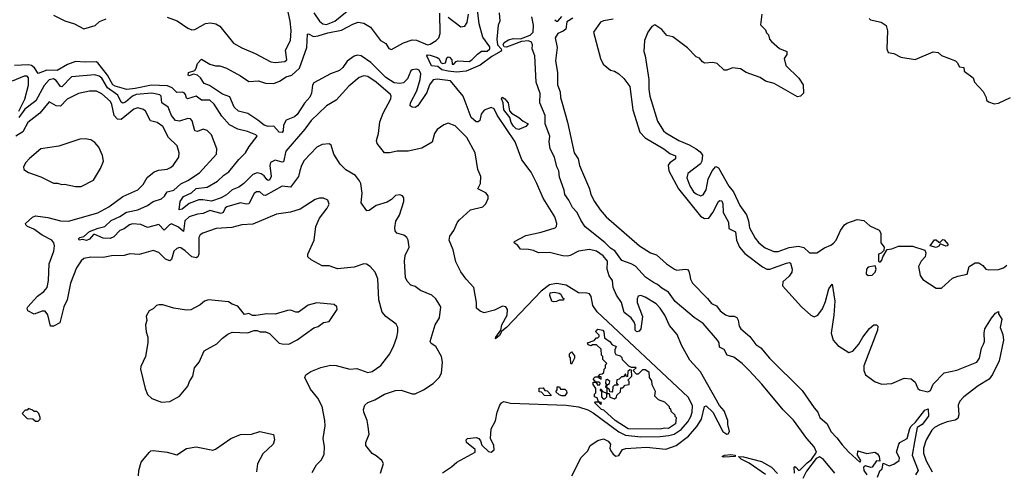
# Model space of a CAD drawing. Extents: x 2087054 to 2277909, y 548907 to 753496.
# Tile 285 of 444: x 2195982 to 2203088, y 666578 to 669835. Entities that reach past the tile are written whole.
import ezdxf

# ---------------------------------------------------------------- set-up
doc = ezdxf.new("R2010")
doc.units = 0

msp = doc.modelspace()

# ---------------------------------------------------------------- linework, layer by layer
at = {"layer": '0CON20XD'}
for points in [[(2197045, 669854.3), (2197117.4, 669827.4), (2197195, 669774.5), (2197225, 669762.5), (2197245, 669765.6), (2197322.3, 669807.7), (2197358.2, 669811.8), (2197396.2, 669805), (2197425, 669790), (2197525, 669667.1), (2197585, 669631.4), (2197681.1, 669591.1), (2197795, 669530.6), (2197825, 669526.7), (2197895, 669533.5), (2197910.8, 669545), (2197899.4, 669615), (2197935.4, 669684.6), (2197941.5, 669758.5), (2197934.7, 669825), (2197908.8, 669935)], [(2198105.6, 669885), (2198145.8, 669825), (2198168.8, 669805), (2198195, 669800.4), (2198255.8, 669825), (2198371.3, 669918.7)], [(2199135, 669458), (2199073.8, 669463.8), (2199028.6, 669475), (2198998.7, 669498.7), (2198952.9, 669502.9), (2198919.4, 669575), (2198925, 669581.4), (2198945, 669579.7), (2198995, 669563.1), (2199006.5, 669555), (2199023.2, 669523.2), (2199035, 669519.3), (2199054.7, 669525.3), (2199065, 669560), (2199075, 669567.1), (2199082.5, 669565), (2199100, 669545), (2199103.3, 669515), (2199115, 669513.8), (2199132.5, 669535), (2199145, 669540), (2199225, 669532.9), (2199245, 669545.7), (2199285, 669588.1), (2199315, 669607.5), (2199355, 669609.2), (2199374, 669625), (2199375, 669640), (2199325, 669710), (2199296.7, 669805), (2199284.3, 669925.7)], [(2196225, 669869.1), (2196306.6, 669826.6), (2196376.7, 669806.7), (2196445, 669769.1), (2196525.3, 669794.7), (2196558, 669822), (2196605, 669842.5)], [(2199967.5, 666545), (2200035, 666676.7), (2200081.2, 666725), (2200100, 666765), (2200155, 666799.5), (2200195, 666812.9), (2200228, 666795), (2200246.7, 666775), (2200242, 666745), (2200248, 666725), (2200265, 666701.2), (2200285, 666688), (2200305, 666692), (2200333.3, 666735), (2200357.3, 666742.7), (2200505, 666752.1), (2200645, 666737.8), (2200718.8, 666765), (2200808.8, 666831.2), (2200868.7, 666901.3), (2200901.7, 666955), (2200924.5, 667045.5), (2200935, 667050), (2200984.1, 667004.1), (2201056.2, 666865), (2201085, 666846.2), (2201095, 666847.5), (2201103.8, 666865), (2201092, 666915), (2201092.5, 666945), (2201065, 667013.3), (2201033.3, 667053.3), (2200895, 667295.7), (2200818.9, 667378.9), (2200759.1, 667489.1), (2200726.9, 667565), (2200670.3, 667630.3), (2200638.8, 667705), (2200605, 667754.7), (2200575, 667786.7), (2200495, 667833.6), (2200465, 667846.6), (2200445, 667841.9), (2200437.8, 667822.2), (2200438, 667795), (2200477.8, 667695), (2200464.3, 667605), (2200451.4, 667588.6), (2200435, 667583.6), (2200422.7, 667595), (2200424.6, 667635), (2200416.2, 667655), (2200395, 667685.6), (2200344.7, 667724.7), (2200325.4, 667795), (2200288.6, 667848.6), (2200265.4, 667905), (2200261.1, 667955), (2200235, 667988), (2200221.5, 668035), (2200223.5, 668095), (2200192.7, 668132.7), (2200145, 668166.5), (2200095, 668178.7), (2200015, 668167.1), (2199955, 668133.9), (2199935, 668129.1), (2199901.3, 668131.3), (2199805, 668157.2), (2199725, 668154.4), (2199689.7, 668169.7), (2199655, 668178.6), (2199595, 668181.2), (2199576.6, 668206.6), (2199550, 668225), (2199553.3, 668235), (2199635, 668278.9), (2199745, 668301.8), (2199845.4, 668334.6), (2199855.6, 668345), (2199858.2, 668365), (2199845, 668412.5), (2199759.1, 668549.1), (2199715.1, 668655.1), (2199672.1, 668735), (2199606.7, 668825), (2199557.8, 668955), (2199426.8, 669146.8), (2199405, 669191.9), (2199385, 669201.9), (2199335, 669181.9), (2199313.2, 669155), (2199301.9, 669108.1), (2199290.9, 669099.1), (2199275, 669100), (2199239.4, 669129.4), (2199182.9, 669285), (2199090, 669395), (2198993.5, 669406.5), (2198965, 669401.8), (2198939.8, 669365), (2198919.6, 669310.4), (2198855, 669214.7), (2198835, 669203.1), (2198814.7, 669204.7), (2198800.9, 669215), (2198802.9, 669235), (2198847.1, 669322.9), (2198873.1, 669405), (2198876.2, 669446.2), (2198865, 669471.5), (2198845, 669479.3), (2198813.2, 669475), (2198804.1, 669465.9), (2198780.3, 669409.7), (2198751, 669379), (2198725, 669374.4), (2198685, 669380.6), (2198625, 669417.7), (2198516.9, 669526.9), (2198445, 669574.1), (2198420.4, 669579.6), (2198395, 669572.3), (2198345, 669535.3), (2198315, 669490.8), (2198290.5, 669469.5), (2198225.2, 669444.8), (2198105, 669381.1), (2198095.9, 669364.1), (2198087.2, 669305), (2198075, 669277.1), (2198037.7, 669232.3), (2197985, 669151.5), (2197965, 669135.6), (2197905, 669110), (2197885.6, 669075), (2197882.5, 669035), (2197875, 669021.2), (2197853.8, 669025), (2197817, 669067), (2197775.4, 669064.6), (2197745.5, 669074.5), (2197701.3, 669111.3), (2197628.3, 669158.3), (2197561.2, 669175), (2197528.6, 669205), (2197499.4, 669279.4), (2197445, 669298.2), (2197350.8, 669360.8), (2197312, 669375), (2197286.6, 669416.6), (2197265.5, 669435.5), (2197235, 669442.9), (2197216.7, 669435), (2197205, 669430), (2197197.5, 669435), (2197200, 669455), (2197245, 669470), (2197256.2, 669485), (2197265, 669520), (2197295, 669550), (2197353.6, 669513.6), (2197393.9, 669503.9), (2197425, 669503.8), (2197475, 669485.8), (2197575, 669431.4), (2197635, 669389.6), (2197705, 669393.6), (2197755, 669378.6), (2197815, 669375.5), (2197857.6, 669392.4), (2197905, 669422.7), (2197945, 669435.4), (2198001.1, 669485), (2198055.2, 669634.8), (2198058.6, 669731.4), (2198065, 669734.4), (2198103.3, 669713.3), (2198135, 669718), (2198205, 669740.3), (2198305, 669760.4), (2198385, 669803.8), (2198425, 669817.5), (2198465, 669811.2), (2198512.5, 669782.5), (2198585, 669686.4), (2198624.4, 669665), (2198645, 669628.1), (2198665, 669620.4), (2198751.2, 669668.8), (2198815, 669691.3), (2198845, 669687.4), (2198925, 669654.5), (2198945, 669659.3), (2198987.9, 669685), (2199007.3, 669705), (2199017.4, 669735), (2199015, 669882.5)], [(2199075, 669853.9), (2199165, 669784.5), (2199195, 669788.5), (2199210.3, 669815), (2199221.4, 669875)], [(2199441.2, 669885), (2199446.1, 669826.1), (2199433.8, 669795), (2199425.8, 669694.2), (2199430.5, 669655), (2199456, 669626), (2199457.8, 669615), (2199451.5, 669605), (2199389.8, 669570.2), (2199305, 669507), (2199205, 669464), (2199135, 669458)], [(2200555, 667939.2), (2200497.3, 667977.3), (2200427.2, 668057.2), (2200394.7, 668075.3), (2200328.2, 668098.2), (2200277.7, 668167.7), (2200245, 668188.6), (2200205, 668229.6), (2200062, 668342), (2200030.5, 668390.5), (2200006.2, 668445), (2199970.6, 668480.6), (2199945, 668534.4), (2199915.3, 668575), (2199910.8, 668605), (2199878.6, 668698.6), (2199872.3, 668745), (2199857.4, 668775), (2199840.5, 668845), (2199811.1, 668905), (2199804, 668954), (2199808.3, 668995), (2199774.7, 669085), (2199775.2, 669145), (2199735.3, 669235.3), (2199737.6, 669302.4), (2199709.5, 669385), (2199699, 669575), (2199680.6, 669625), (2199681.6, 669655), (2199675, 669673.6), (2199655, 669683.3), (2199602.5, 669677.5), (2199495, 669637.1), (2199479.1, 669639.1), (2199470.4, 669655), (2199479.2, 669670.8), (2199509.6, 669690.4), (2199545, 669699.6), (2199595, 669697.6), (2199665.7, 669724.3), (2199686.6, 669745), (2199690, 669795), (2199677.6, 669855)], [(2199845, 669835.5), (2199855, 669824.2), (2199865, 669825.5), (2199895, 669857.8)], [(2199975, 669847.5), (2199930.3, 669819.7), (2199922.4, 669767.6), (2199905, 669753.3), (2199865, 669736.8), (2199845.7, 669705), (2199860, 669635), (2199847.7, 669537.7), (2199863, 669455), (2199864, 669365), (2199882.4, 669315), (2199884.1, 669275), (2199896.4, 669233.6)], [(2200265, 669840.5), (2200195, 669827.5), (2200173.4, 669816.6), (2200122.9, 669745), (2200173.3, 669555), (2200192.5, 669515), (2200245, 669471.2), (2200275, 669463.8), (2200305, 669446), (2200340.9, 669410.9), (2200384.7, 669354.7), (2200407.2, 669185), (2200456.7, 669025), (2200495, 668983.2), (2200631.5, 668905), (2200675, 668871.1), (2200713.6, 668853.6), (2200715, 668832.5), (2200675, 668803.5), (2200662.8, 668787.2), (2200666.2, 668745), (2200735.6, 668615), (2200895, 668418), (2200925, 668400.6), (2200955, 668403.4), (2200985, 668444.1), (2201025, 668523.2), (2201035, 668531.1), (2201048.2, 668528.2), (2201056.2, 668506.2), (2201060, 668445), (2201097.8, 668375), (2201100.6, 668330.6), (2201147.4, 668305), (2201155.6, 668245), (2201177.8, 668195), (2201215, 668149.7), (2201342, 668052), (2201375, 668036.7), (2201395.3, 668035.3), (2201515, 668078.6), (2201535, 668083.5), (2201545, 668079.2), (2201556.4, 668035), (2201554.1, 668015), (2201534.9, 667985.1), (2201489.2, 667945), (2201486.3, 667915), (2201624.9, 667764.9), (2201691.9, 667705), (2201715, 667693.4), (2201742.3, 667705), (2201775, 667748.9), (2201797.1, 667802.9), (2201821, 667895), (2201845, 667928.8), (2201864.8, 667805), (2201857.9, 667705), (2201839.4, 667575), (2201852.6, 667525), (2201887.5, 667485), (2201965, 667434.5), (2201995, 667445.5), (2202038.2, 667495), (2202066, 667545), (2202115, 667608.9), (2202145, 667634.3), (2202165.6, 667635.6), (2202174.3, 667624.3), (2202173.5, 667595), (2202075, 667340), (2202074.1, 667304.1), (2202085, 667274.4), (2202155, 667222.5), (2202205, 667206), (2202275, 667210.6), (2202365, 667250.8), (2202415, 667246.2), (2202445, 667220), (2202464.2, 667175), (2202475, 667166), (2202535, 667152.2), (2202555, 667160.3), (2202574.2, 667205.8), (2202655, 667287.7), (2202745, 667307.5), (2202888.9, 667365), (2202909.4, 667395), (2202924, 667466), (2202936.8, 667495), (2202945.4, 667515), (2202941.8, 667575), (2202947.9, 667605), (2202995, 667683.8), (2203025, 667718.8), (2203045, 667730), (2203046.2, 667715), (2203070, 667675), (2203058.1, 667615), (2203077.5, 667565), (2203083.2, 667525), (2203051.7, 667375), (2203002.8, 667277.2), (2202977.5, 667242.5), (2202900, 667195), (2202795.5, 667115), (2202766.4, 667085), (2202754.7, 667055), (2202760.3, 666985), (2202751.4, 666958.6), (2202733, 666947), (2202675, 666935.8), (2202625, 666916.5), (2202584.6, 666895), (2202564, 666875), (2202524.2, 666805.8), (2202504.8, 666745), (2202505, 666710), (2202525, 666652.5)], [(2201336.7, 669875), (2201328.3, 669798.3), (2201363.6, 669763.6), (2201371.7, 669741.7), (2201385.9, 669725.9), (2201393.8, 669695), (2201407.3, 669677.3), (2201465, 669626.7), (2201517.5, 669605), (2201517.5, 669585), (2201500, 669555), (2201511.2, 669505), (2201605, 669413.3), (2201636.7, 669365), (2201637.5, 669305), (2201617, 669283), (2201595, 669280), (2201427.5, 669375), (2201365, 669392.9), (2201325, 669417.5), (2201225, 669454.2), (2201185, 669480), (2201125, 669488), (2201085, 669472.5), (2201065, 669471.2), (2201015, 669518.8), (2200985, 669526.2), (2200925, 669522.5), (2200910.7, 669530.7), (2200888.3, 669558.3), (2200865, 669567.5), (2200801.7, 669631.7), (2200695, 669711.2), (2200652.7, 669722.7), (2200615, 669764), (2200565, 669798.8), (2200543, 669787), (2200514.5, 669745.5), (2200492.2, 669685), (2200486, 669605), (2200495.8, 669575), (2200523.3, 669405), (2200522.2, 669335), (2200530, 669285), (2200585, 669104.3), (2200628.5, 669035), (2200645, 669019.1), (2200738, 668965), (2200814, 668934), (2200864.6, 668904.6), (2200893.2, 668883.2), (2200908.8, 668858.8), (2200904.2, 668815), (2200894.2, 668795), (2200802.9, 668725), (2200797.1, 668695), (2200817.8, 668637.8), (2200844.5, 668595), (2200865, 668578.6), (2200895, 668566), (2200915, 668571.2), (2200935, 668607.5), (2200950.8, 668685), (2200980, 668745), (2201005, 668777.5), (2201025, 668766.7), (2201100, 668635), (2201133.2, 668593.2), (2201179.4, 668495), (2201227, 668427), (2201242.1, 668385), (2201249.5, 668335), (2201289.2, 668259.2), (2201316, 668226), (2201361.1, 668191.1), (2201424.1, 668164.1), (2201455, 668162.5), (2201535, 668193.2), (2201602, 668202), (2201642.1, 668192.1), (2201682.5, 668155), (2201735.8, 668154.2), (2201789.3, 668190.7), (2201835, 668208.8), (2201855, 668224), (2201873.8, 668245), (2201906.7, 668315)], [(2202113.3, 669845), (2202123.3, 669835), (2202198.8, 669818.8), (2202234.1, 669794.1), (2202244.1, 669754.1), (2202240, 669625), (2202249.3, 669599.3), (2202291.7, 669591.7), (2202340, 669565), (2202445, 669548.8), (2202575, 669603.8), (2202609.5, 669599.5), (2202635, 669576.7), (2202735, 669539.2), (2202747.9, 669527.9), (2202765, 669496.7), (2202795, 669490), (2202797.5, 669465), (2202862.5, 669415), (2202872.5, 669385), (2202935, 669317.5), (2202957.5, 669275), (2202960, 669255), (2202973, 669243), (2203015, 669227.5), (2203045, 669232.5), (2203132.5, 669275)], [(2199155, 668392), (2199235, 668463.8), (2199325, 668486.7), (2199345, 668507.5), (2199363.3, 668545), (2199362.5, 668565), (2199345, 668587.5), (2199287.5, 668615), (2199306.4, 668653.6), (2199310, 668705), (2199288, 668755), (2199270, 668875), (2199208.6, 668985), (2199125, 669069.2), (2199075, 669090), (2199041.7, 669078.3), (2198995, 669043.3), (2198976, 669015), (2198957.4, 668952.6), (2198885, 668908), (2198785, 668887.1), (2198705, 668888), (2198650, 668875), (2198615, 668874.2), (2198562.1, 668942.1), (2198556.5, 668965), (2198570.7, 669015), (2198582, 669098), (2198605, 669162), (2198661.1, 669265), (2198662.9, 669282.9), (2198657.1, 669295), (2198554.4, 669385), (2198495, 669426.9), (2198465, 669430), (2198431.9, 669418.1), (2198357.5, 669355), (2198264.7, 669255.3), (2198195.9, 669214.1), (2198085, 669109.5), (2198039.3, 669045), (2197903.4, 668886.6), (2197885, 668810.6), (2197875, 668807.9), (2197825, 668822.4), (2197791.5, 668805), (2197786.5, 668785), (2197796.7, 668705), (2197785, 668679.2), (2197775, 668676.8), (2197765, 668682.9), (2197745, 668709.4), (2197725, 668722.8), (2197695, 668731.5), (2197665, 668718.2), (2197599.7, 668655), (2197562.7, 668627.3), (2197515, 668608.3), (2197475, 668571.7), (2197435, 668551.1), (2197365, 668526), (2197302.7, 668537.3), (2197275, 668536.3), (2197205, 668509.7), (2197155, 668469.6), (2197133.3, 668465), (2197139.2, 668525), (2197165, 668561.1), (2197222.5, 668587.5), (2197255, 668618.1), (2197335, 668627.3), (2197408.6, 668671.4), (2197454.8, 668715.2), (2197491.9, 668738.1), (2197562.9, 668827.1), (2197610.3, 668875), (2197638.3, 668921.7), (2197696, 668995), (2197686.7, 669005), (2197625, 669028.5), (2197555.3, 669045.3), (2197496.7, 669076.7), (2197439.6, 669139.6), (2197385, 669226.9), (2197355, 669255.3), (2197295, 669256.1), (2197255, 669284.6), (2197192.5, 669265), (2197185, 669268.8), (2197178.2, 669295), (2197168.1, 669308.1), (2197153.2, 669313.2), (2197115, 669311.3), (2197083, 669343), (2197047.3, 669357.3), (2196932.1, 669362.1), (2196815, 669338.2), (2196755, 669332.5), (2196670.7, 669355), (2196654.8, 669365), (2196615.7, 669435.7), (2196545, 669524.7), (2196532.8, 669532.8), (2196455, 669529.6), (2196385, 669534.8), (2196327.9, 669512.1), (2196251, 669469), (2196177.9, 669472.1), (2196115, 669447.3), (2196089.3, 669489.3), (2196067.9, 669505), (2196045, 669510.2), (2195945, 669505.5)], [(2195975.5, 669175.5), (2196018.4, 669261.6), (2196045, 669363.1), (2196045, 669417.1), (2196035, 669428.5), (2196015, 669429.2), (2195928.3, 669391.7)], [(2198586.4, 666563.6), (2198606.7, 666635), (2198595, 666656.2), (2198555, 666690), (2198525, 666706.2), (2198480, 666765), (2198480.8, 666785), (2198503.8, 666845), (2198493.8, 666915), (2198490, 666945), (2198464.3, 667004.3), (2198462.5, 667025), (2198473.8, 667055), (2198495, 667073.3), (2198545.7, 667094.3), (2198614, 667135), (2198695, 667160), (2198735, 667162.2), (2198813.9, 667136.1), (2198835, 667136), (2198895, 667165.7), (2198965, 667211.4), (2199008, 667255), (2199026, 667285), (2199034, 667365), (2199025.7, 667405), (2198985, 667478.8), (2198950.3, 667500.3), (2198944.4, 667514.4), (2198981.2, 667635), (2199012, 667685), (2199020.6, 667765), (2198985, 667822.5), (2198955, 667849.4), (2198875, 667882.2), (2198835, 667911.4), (2198805, 667921.4), (2198778.7, 667948.7), (2198766.4, 667976.4), (2198759.3, 668095), (2198764.8, 668135.2), (2198792.3, 668195), (2198785.5, 668245), (2198774.6, 668264.6), (2198755, 668280.6), (2198702.5, 668295), (2198692.1, 668312.1), (2198689.2, 668335), (2198697, 668383), (2198721.9, 668425), (2198754.2, 668525), (2198755, 668550), (2198745.6, 668565.6), (2198725, 668572.5), (2198695, 668567.5), (2198665, 668538), (2198635, 668520), (2198555, 668495.7), (2198505, 668460), (2198487.5, 668457.5), (2198445.7, 668515.7), (2198452.7, 668585), (2198443.2, 668653.2), (2198434.4, 668674.4), (2198405, 668711.2), (2198335, 668752), (2198294.4, 668794.4), (2198250, 668865), (2198230.7, 668930.7), (2198215, 668940), (2198164.4, 668935.6), (2198125, 668915.8), (2198035, 668820.8), (2198014.5, 668785), (2198004.6, 668744.6), (2197994, 668705), (2197935, 668626.7), (2197875, 668634.5), (2197755, 668566.9), (2197740.8, 668570.8), (2197715, 668594.4), (2197691.2, 668595), (2197675, 668581.9), (2197635, 668506.7), (2197615, 668503.8), (2197575, 668515.3), (2197476, 668485), (2197464.7, 668475), (2197450.9, 668445), (2197435, 668436.9), (2197355, 668458.1), (2197305, 668436.5), (2197265, 668431.9), (2197205, 668413.5), (2197172.4, 668385), (2197165, 668308), (2197129, 668339), (2197077.5, 668362.5), (2197063.4, 668356.6), (2197025, 668317.8), (2196985, 668357.9), (2196905, 668337.5), (2196855, 668357.3), (2196796, 668364), (2196775, 668356.2), (2196735, 668326.7), (2196705, 668315.3), (2196660.1, 668269.9), (2196635, 668257.5), (2196585, 668259.2), (2196524, 668286), (2196515, 668286.2), (2196485, 668252.2), (2196465, 668243.1), (2196435, 668249.2), (2196410, 668245), (2196406.2, 668255), (2196415, 668263.8), (2196445, 668272), (2196485, 668307.1), (2196547.4, 668332.6), (2196595, 668343.3), (2196641.9, 668388.1), (2196704.6, 668415), (2196751.9, 668448.1), (2196835, 668463.3), (2196904.4, 668495.6), (2196946, 668524), (2197005.5, 668544.5), (2197027.7, 668562.3), (2197045.3, 668594.7), (2197095, 668605.4), (2197145, 668651.8), (2197195, 668676.1), (2197278.5, 668731.5), (2197401.1, 668865), (2197403.4, 668903.4), (2197385.4, 668955.4), (2197366.4, 669005), (2197335, 669037.5), (2197305.5, 669045.5), (2197265, 669029.5), (2197245, 669034.2), (2197226.4, 669105), (2197215, 669119.4), (2197195, 669121.8), (2197135, 669102.7), (2197105, 669107.7), (2197076.7, 669145), (2197052.9, 669205), (2197006.7, 669235), (2197003.3, 669283.3), (2196993.1, 669293.1), (2196935, 669305.2), (2196823.3, 669295), (2196795, 669284.5), (2196745, 669239.7), (2196725, 669232.7), (2196715, 669241.2), (2196691, 669291), (2196616.4, 669345), (2196575, 669413.8), (2196555, 669429), (2196525, 669437.8), (2196355, 669423.2), (2196285, 669351.5), (2196275, 669354.6), (2196245, 669397.8), (2196225, 669408.3), (2196195, 669402.8), (2196158.4, 669361.6), (2196099.1, 669250.9), (2196019.1, 669190.9), (2195975, 669131.2)], [(2196040, 667735), (2196035.8, 667755), (2196040.8, 667765), (2196109.3, 667840.7), (2196155, 667876), (2196179.5, 667905), (2196188.5, 667955), (2196193.8, 668075), (2196228.8, 668165), (2196233.2, 668203.2), (2196227.1, 668225), (2196212.5, 668245), (2196145, 668281.1), (2196084, 668324), (2196038.8, 668345), (2196026.2, 668355), (2196024.3, 668365.7), (2196075, 668412), (2196095, 668420.8), (2196185, 668409.3), (2196275, 668385.3), (2196335, 668382.8), (2196546.6, 668443.4), (2196625, 668485.4), (2196725, 668559.6), (2196835, 668608.1), (2196872.2, 668647.8), (2196901.7, 668698.3), (2196953, 668737), (2196985, 668750.4), (2197045, 668756.5), (2197071.2, 668768.8), (2197088.9, 668785), (2197129.5, 668845), (2197131.8, 668875), (2197119.1, 668925), (2197056.2, 668986.2), (2197015, 669066.2), (2196975, 669093.6), (2196925, 669106.5), (2196889.4, 669175), (2196875, 669187.3), (2196835, 669198.8), (2196805, 669190.8), (2196715, 669116.8), (2196688, 669118), (2196664.7, 669145), (2196646.8, 669225), (2196636, 669245), (2196575, 669301.8), (2196535, 669319.3), (2196485, 669320.6), (2196405, 669302), (2196325, 669263.1), (2196275, 669211.2), (2196245, 669213.8), (2196195, 669242.9), (2196127.9, 669162.1), (2196040.6, 669095), (2196005, 669026.7), (2195955, 668994.7)], [(2199585, 669044.4), (2199565, 669047.5), (2199545, 669068.6), (2199528.1, 669095), (2199520, 669130), (2199474.7, 669185), (2199470.8, 669235), (2199458.8, 669265), (2199463.9, 669276.1), (2199483.3, 669265), (2199506, 669235), (2199517.7, 669177.7), (2199530.5, 669160.5), (2199585, 669129.2), (2199615, 669102.5), (2199652.5, 669085), (2199635.7, 669064.3), (2199585, 669044.4)], [(2199896.4, 669233.6), (2199936.3, 669096.3), (2199983.6, 668875), (2200011.9, 668831.9), (2200022.6, 668785), (2200095.1, 668615.1), (2200104.6, 668574.6), (2200130.2, 668525), (2200171.7, 668465), (2200215, 668414.3), (2200455, 668203.3), (2200535, 668154.5), (2200578.3, 668138.3), (2200650.5, 668075), (2200707.1, 668035), (2200725, 668028.8), (2200785, 668036.5), (2200802.5, 668032.5), (2200812.2, 668022.2), (2200818.6, 667991.4), (2200823.1, 667965), (2200837.9, 667935), (2200945.7, 667825.7), (2200975, 667788.4), (2201010.6, 667770.6), (2201036.1, 667735), (2201075, 667706.8), (2201103.1, 667696.9), (2201137.8, 667697.8), (2201157.4, 667687.4), (2201168.2, 667668.2), (2201174.6, 667625), (2201186.2, 667605), (2201250.2, 667550.2), (2201293.4, 667493.4), (2201329.6, 667469.6), (2201392.4, 667395), (2201630, 667160), (2201714.7, 667035), (2201742.8, 667005), (2201757.5, 666965), (2201809.4, 666919.4), (2201835.4, 666865), (2201880, 666820), (2201918.7, 666768.7), (2201965, 666716.4), (2202045, 666644), (2202052.5, 666655), (2202027.5, 666695), (2202030, 666725), (2202095, 666707.5), (2202154.1, 666715.9), (2202173.8, 666705), (2202183.8, 666685), (2202188.3, 666651.7), (2202165, 666652.5), (2202135, 666608.8), (2202125, 666606), (2202085, 666617.5), (2202072.7, 666607.3), (2202072.9, 666585), (2202095, 666551.5)], [(2196385, 668631.2), (2196425, 668633.3), (2196515, 668677.5), (2196565, 668762.5), (2196586.7, 668815), (2196578.8, 668855), (2196554, 668915), (2196525, 668950), (2196495, 668968), (2196453.9, 668976.1), (2196415, 668973.8), (2196265, 668923.3), (2196135, 668903.3), (2196053.3, 668835), (2196026.7, 668805), (2196010, 668775), (2196012.5, 668755), (2196044.1, 668734.1), (2196135, 668702), (2196225, 668657.5), (2196255, 668656.7), (2196285, 668647.5), (2196305, 668650), (2196385, 668631.2)], [(2198091.7, 666568.3), (2198124.2, 666625.8), (2198159.4, 666660.6), (2198178.3, 666701.7), (2198182, 666755), (2198171.9, 666815), (2198185.6, 666905), (2198184.4, 666945), (2198164.3, 667045), (2198134.3, 667105), (2198079.5, 667169.5), (2198040, 667255), (2198046, 667275), (2198082.8, 667297.2), (2198155, 667326.5), (2198225, 667344.5), (2198265, 667340.9), (2198365, 667314.2), (2198415, 667320.8), (2198495, 667291.4), (2198525, 667298.6), (2198588.9, 667341.1), (2198652.9, 667425), (2198682.7, 667485), (2198704.6, 667545.4), (2198711.5, 667585), (2198710, 667615), (2198698.3, 667638.3), (2198625, 667694.4), (2198598.9, 667725), (2198574.4, 667815), (2198565.7, 667965.7), (2198546.2, 668015), (2198510, 668055), (2198485, 668071.2), (2198465, 668074), (2198395, 668050), (2198275, 668037.5), (2198215, 668060), (2198165, 668061.2), (2198084.4, 668104.4), (2198062, 668125), (2198060.8, 668145), (2198107.5, 668245), (2198118.5, 668345), (2198145, 668403.8), (2198200, 668475), (2198215.7, 668505), (2198205, 668533.8), (2198175, 668548.8), (2198145, 668548.8), (2198115, 668537.5), (2198005, 668470), (2197935, 668447.5), (2197835, 668432.2), (2197665, 668361.2), (2197583.8, 668356.2), (2197512.2, 668337.8), (2197400.5, 668329.5), (2197304, 668296), (2197285, 668284.2), (2197275.4, 668264.6), (2197273.9, 668145), (2197267.3, 668125), (2197255, 668117.3), (2197225, 668124.6), (2197175, 668168.2), (2197145, 668190), (2197135, 668192.9), (2197115, 668185.7), (2197094.6, 668165), (2197076.9, 668105), (2197065, 668096.4), (2197035, 668109.3), (2196985, 668157.5), (2196945, 668171.9), (2196845, 668141.4), (2196775.8, 668145.8), (2196735.8, 668134.2), (2196645, 668133.1), (2196585, 668120.7), (2196495, 668123.8), (2196445, 668113.1), (2196425, 668096), (2196391.4, 668045), (2196347.8, 667935), (2196324.2, 667815.8), (2196300, 667765), (2196272, 667648), (2196225, 667623.8), (2196205, 667624), (2196185, 667707.5), (2196165, 667733.8), (2196145, 667734), (2196085, 667712.2), (2196040, 667735)], [(2199032.3, 666567.7), (2199098.8, 666611.2), (2199136.2, 666645), (2199270, 666715), (2199270, 666735), (2199207.5, 666785), (2199203.8, 666805), (2199212.5, 666815), (2199275, 666822.9), (2199295.7, 666815.7), (2199307.7, 666797.7), (2199317.5, 666767.5), (2199365, 666720), (2199385, 666716.7), (2199405, 666732.5), (2199403.1, 666765), (2199379.7, 666815), (2199384.5, 666885.5), (2199415, 666942.5), (2199428.1, 667005), (2199447.1, 667055), (2199458.6, 667071.4), (2199475, 667080.9), (2199525, 667069.2), (2199925, 667054), (2200015, 667042.4), (2200081, 667021), (2200120.7, 667000.7), (2200305, 666862.2), (2200355, 666838.2), (2200465, 666826.8), (2200605, 666829.7), (2200667, 666837), (2200705, 666846.2), (2200755, 666880.8), (2200804.6, 666935), (2200825, 666972.9), (2200835.8, 667005), (2200838.1, 667051.9), (2200805, 667112.5), (2200148.8, 667728.8), (2200117.1, 667775), (2200105, 667840), (2200095, 667857.1), (2200075, 667863.6), (2200015, 667865.8), (2199925, 667920), (2199856.5, 667933.5), (2199805, 667922.2), (2199745, 667878), (2199495, 667614.3), (2199461.2, 667588.8), (2199445, 667557.5), (2199415, 667532.5), (2199417.5, 667545), (2199454.1, 667595.9), (2199462.2, 667635), (2199500, 667705), (2199502.5, 667745), (2199490, 667765), (2199465, 667768.8), (2199408.9, 667741.1), (2199335, 667722), (2199303.9, 667733.9), (2199277.5, 667755), (2199278.8, 667795), (2199260, 667905), (2199205, 667963.3), (2199165.8, 668015.8), (2199128.3, 668088.3), (2199110, 668175), (2199082, 668245), (2199085.8, 668275), (2199115, 668316.2), (2199140.8, 668375), (2199155, 668392)], [(2201906.7, 668315), (2201933.8, 668355), (2201951.2, 668368.8), (2202025, 668393.3), (2202075, 668386.7), (2202117.7, 668347.7), (2202185, 668316.7), (2202196.2, 668295), (2202197.5, 668225), (2202220, 668195), (2202218.3, 668171.7), (2202198.3, 668151.7), (2202180, 668145), (2202180, 668095), (2202185, 668090), (2202195, 668090), (2202205, 668100), (2202210, 668125), (2202241.7, 668178.3), (2202275, 668183.3), (2202325, 668202), (2202425, 668202), (2202513.6, 668173.6), (2202521.2, 668155), (2202517.5, 668125), (2202487.5, 668095), (2202467.5, 668055), (2202480.7, 667990.7), (2202500.7, 667960.7), (2202595, 667900), (2202635, 667900), (2202715, 667971.2), (2202753.2, 667986.8), (2202819.2, 668000.8), (2202834.4, 668055.6), (2202877.7, 668082.3), (2202905, 668081.2), (2202932.7, 668062.7), (2202955, 668036.7), (2202975, 668032), (2203045.8, 668034.2), (2203082.5, 668045), (2203106.7, 668065)], [(2202595, 668193.3), (2202552.5, 668205), (2202585, 668246.7), (2202595, 668247.5), (2202615, 668230), (2202625, 668230), (2202645, 668250), (2202655, 668247.5), (2202682.5, 668215), (2202675.8, 668204.2), (2202665, 668201.2), (2202625, 668220), (2202615, 668202.5), (2202595, 668193.3)], [(2202105, 667990), (2202135, 667992.5), (2202156.7, 668015), (2202162.5, 668035), (2202155, 668060), (2202105, 668050), (2202092.5, 668035), (2202091.7, 668001.7), (2202105, 667990)], [(2201573.5, 666565), (2201571.2, 666608.8), (2201575, 666612.5), (2201585, 666606.2), (2201604.6, 666584.6), (2201615, 666587.5), (2201665, 666639.7), (2201697.3, 666662.7), (2201731.5, 666715), (2201715, 666754.3), (2201662.1, 666815), (2201566, 666946), (2201491.8, 667021.8), (2201337.2, 667207.2), (2201245.5, 667305.5), (2201195, 667356.6), (2201135, 667401.6), (2201086.9, 667416.9), (2201065, 667456.9), (2201033.3, 667473.3), (2201028.8, 667505), (2201018.6, 667525), (2200915, 667643.7), (2200848.3, 667688.3), (2200712.3, 667802.3), (2200665, 667869.7), (2200615, 667899.2), (2200585, 667925.3), (2200555, 667939.2)], [(2199835, 667800), (2199822.5, 667805), (2199806.7, 667845), (2199811.2, 667865), (2199839.2, 667869.2), (2199875, 667863.3), (2199886.7, 667855), (2199900, 667830), (2199910, 667825), (2199907, 667813), (2199875, 667812.5), (2199855, 667802.5), (2199835, 667800)], [(2197005, 667076.7), (2197065, 667082.5), (2197135, 667120), (2197195, 667193.3), (2197206.2, 667225), (2197232, 667265), (2197244, 667325), (2197276, 667365), (2197312.9, 667447.1), (2197405, 667496.7), (2197445, 667538.8), (2197485, 667566.2), (2197515, 667581.2), (2197625, 667577.5), (2197675, 667592.5), (2197695, 667592.5), (2197717, 667583), (2197755, 667583.3), (2197785, 667572.5), (2197855, 667503.3), (2197875, 667496.7), (2197925, 667496.2), (2197985, 667526), (2198105, 667613.3), (2198135, 667623.3), (2198175, 667652), (2198215, 667658.8), (2198273.8, 667745), (2198271.2, 667765), (2198250.5, 667780.5), (2198125, 667794.2), (2198064.4, 667775.6), (2197995, 667726.2), (2197975, 667726), (2197939.2, 667739.2), (2197915, 667738.8), (2197825, 667711.2), (2197766.4, 667713.6), (2197685, 667702.5), (2197663, 667703), (2197635, 667717.5), (2197605, 667710), (2197555, 667770), (2197515, 667783.3), (2197489.5, 667799.5), (2197345, 667816), (2197315, 667806.2), (2197285, 667780), (2197217.7, 667742.3), (2197185, 667740), (2197094.1, 667754.1), (2197015, 667778.8), (2196985, 667780), (2196970, 667775), (2196945, 667750), (2196915, 667736.7), (2196893.6, 667696.4), (2196900, 667665), (2196890, 667635), (2196893.8, 667585), (2196906, 667546), (2196905.8, 667505), (2196888.8, 667405), (2196856.2, 667335), (2196853.8, 667315), (2196886.7, 667175), (2196905, 667132.5), (2196935, 667103.3), (2197005, 667076.7)], [(2200605, 666882), (2200372.5, 666885), (2200280, 666945), (2200198.3, 667018.3), (2200180, 667025), (2200130, 667075), (2200135, 667080), (2200160, 667080), (2200175, 667060), (2200180, 667075), (2200160, 667080), (2200148.3, 667108.3), (2200130, 667115), (2200130, 667135), (2200140, 667145), (2200140, 667175), (2200120, 667205), (2200120, 667220), (2200140, 667220), (2200155, 667200), (2200168.3, 667201.7), (2200170, 667215), (2200165, 667220), (2200140, 667220), (2200120, 667245), (2200135, 667260), (2200160, 667260), (2200161.7, 667251.7), (2200178.3, 667241.7), (2200178.3, 667258.3), (2200160, 667260), (2200160, 667265), (2200171.7, 667278.3), (2200185, 667280), (2200198.3, 667291.7), (2200200, 667315), (2200210, 667325), (2200210, 667345), (2200220, 667355), (2200190, 667385), (2200190, 667405), (2200180, 667415), (2200178.3, 667458.3), (2200145, 667490), (2200115, 667490), (2200105, 667482.5), (2200085, 667490), (2200080, 667505), (2200128.3, 667521.7), (2200145, 667540), (2200155, 667540), (2200165, 667550), (2200165, 667560), (2200140, 667585), (2200143.6, 667596.4), (2200155, 667602.5), (2200190, 667595), (2200197.5, 667585), (2200201.2, 667541.2), (2200243, 667513), (2200255, 667492.5), (2200287.5, 667477.5), (2200277.5, 667455), (2200277.5, 667435), (2200285, 667420), (2200315, 667410), (2200328.3, 667398.3), (2200330, 667385), (2200375, 667340), (2200395, 667330), (2200425, 667330), (2200430, 667325), (2200410, 667305), (2200431.7, 667281.7), (2200448.3, 667281.7), (2200478.3, 667311.7), (2200495, 667312.5), (2200522.5, 667295), (2200523.6, 667253.6), (2200541.7, 667231.7), (2200543.6, 667203.6), (2200567.5, 667155), (2200563, 667123), (2200590, 667095), (2200635, 667080), (2200670, 667045), (2200670, 667035), (2200678.3, 667028.3), (2200681.7, 667011.7), (2200710, 666985), (2200710, 666975), (2200720, 666965), (2200715, 666920), (2200665, 666887.5), (2200635, 666890), (2200605, 666882)], [(2199965, 667350), (2199960, 667355), (2199957, 667397), (2199950, 667405), (2199950, 667425), (2199965, 667440), (2199985, 667410), (2199986, 667395), (2199965, 667350)], [(2200275, 667100), (2200288.3, 667111.7), (2200291.7, 667128.3), (2200318.3, 667151.7), (2200320, 667180), (2200335, 667180), (2200351.7, 667198.3), (2200380, 667205), (2200380, 667225), (2200370, 667235), (2200400, 667265), (2200398.3, 667308.3), (2200385, 667310), (2200371.7, 667298.3), (2200368.3, 667261.7), (2200360, 667260), (2200355, 667280), (2200340, 667260), (2200325, 667260), (2200308.3, 667241.7), (2200291.7, 667238.3), (2200290, 667215), (2200300, 667200), (2200275, 667200), (2200261.7, 667188.3), (2200260, 667155), (2200255, 667150), (2200241.7, 667151.7), (2200238.3, 667168.3), (2200220, 667180), (2200220, 667200), (2200238.3, 667211.7), (2200240, 667225), (2200225, 667240), (2200211.7, 667238.3), (2200210, 667215), (2200220, 667200), (2200211.7, 667198.3), (2200210, 667185), (2200220, 667180), (2200220, 667140), (2200191.7, 667151.7), (2200178.3, 667168.3), (2200171.7, 667168.3), (2200171.7, 667161.7), (2200180, 667160), (2200180, 667115), (2200191.7, 667101.7), (2200205, 667100), (2200220, 667115), (2200220, 667140), (2200235, 667140), (2200241.7, 667111.7), (2200275, 667100)], [(2199815, 667122.5), (2199770, 667125), (2199748.3, 667148.3), (2199731.7, 667151.7), (2199731.7, 667178.3), (2199760, 667180), (2199771.7, 667161.7), (2199788.3, 667158.3), (2199818.3, 667128.3), (2199815, 667122.5)], [(2199895, 667122.5), (2199875, 667130), (2199851.7, 667151.7), (2199860, 667165), (2199861.7, 667188.3), (2199878.3, 667188.3), (2199885, 667170), (2199915, 667170), (2199928.3, 667158.3), (2199930, 667145), (2199915, 667123.3), (2199895, 667122.5)], [(2196115, 666940), (2196130, 666955), (2196130, 666965), (2196120, 666995), (2196105, 667010), (2196085, 667010), (2196075, 667020), (2196045, 667030), (2196035, 667020), (2196021.7, 667018.3), (2196000, 666995), (2196035, 666960), (2196077, 666957), (2196095, 666940), (2196115, 666940)], [(2202173.3, 666535), (2202189.3, 666580.7), (2202207.5, 666595), (2202212.5, 666637.5), (2202256.4, 666616.4), (2202290.5, 666629.5), (2202330, 666655), (2202331.5, 666675), (2202310.9, 666715), (2202326.9, 666775), (2202335, 666786.9), (2202386.2, 666813.8), (2202405, 666886.2), (2202415, 666904), (2202448, 666932), (2202515, 667018.8), (2202538.3, 667028.3), (2202540, 666975), (2202495, 666915.7), (2202458.6, 666895), (2202440.7, 666790.7), (2202423.1, 666695), (2202466.7, 666585), (2202447.3, 666552.7)], [(2196838.8, 666545), (2196842.5, 666585), (2196858.6, 666645), (2196915, 666713.3), (2196927.5, 666725), (2196945, 666728), (2197045.8, 666715.8), (2197115, 666698), (2197185, 666742.9), (2197255, 666754), (2197375, 666731.2), (2197395, 666736.7), (2197505, 666813.8), (2197575, 666843.8), (2197655, 666846.2), (2197715, 666866), (2197813, 666843), (2197821.2, 666805), (2197811.2, 666775), (2197737, 666703), (2197697.7, 666632.3), (2197690, 666575)], [(2201065, 666680), (2201052, 666685), (2201067.5, 666695), (2201115, 666700), (2201146.2, 666695), (2201145, 666684.6), (2201065, 666680)], [(2201364.4, 666554.4), (2201246.9, 666636.9), (2201188.1, 666665), (2201170, 666685), (2201205, 666682.3), (2201335, 666648.9), (2201408.3, 666608.3), (2201452.1, 666562.1)], [(2201865.7, 666565.7), (2201782.5, 666662.5), (2201755, 666682.9), (2201729.2, 666670.8), (2201660.7, 666579.3), (2201633.9, 666525)], [(2202525, 666652.5), (2202566.3, 666575)]]:
    msp.add_lwpolyline(points, dxfattribs=at)

doc.saveas('drawing.dxf')
